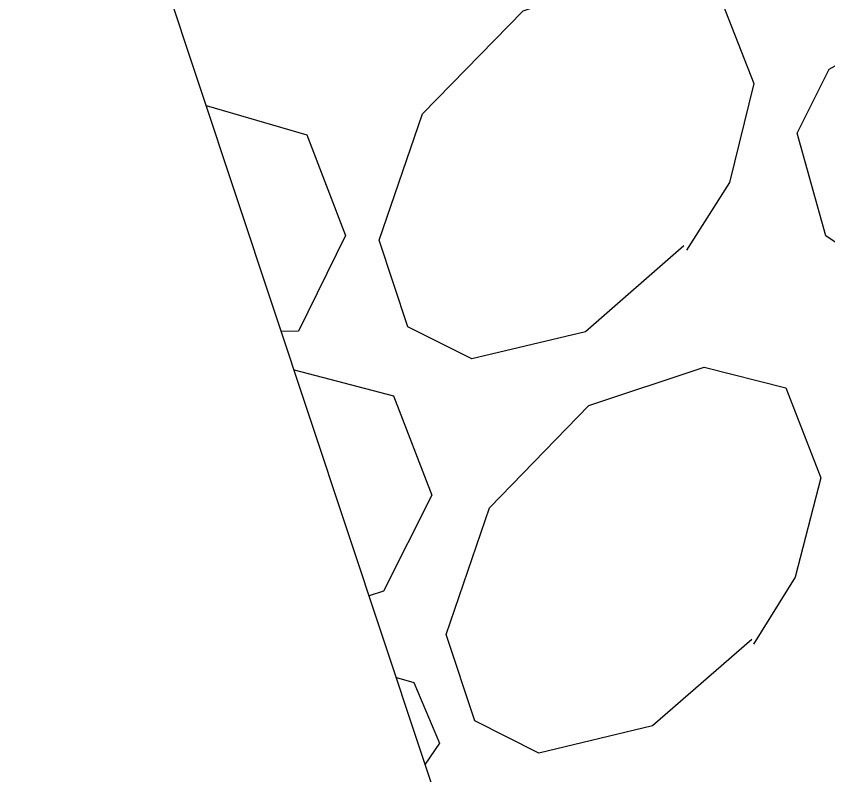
# Model space of a CAD drawing. Extents: x 400935 to 481562, y 415700 to 505362.
# Drawn here: x 402661.36 to 402669.38, y 418539.89 to 418547.37 of the extents above; entities that cross this region are included whole.
import ezdxf

# ---------------------------------------------------------------- set-up
doc = ezdxf.new("R2010")
doc.units = 0
doc.layers.add('Sediment Dam Type A Both CELL', color=7, linetype='Continuous')

msp = doc.modelspace()

# ---------------------------------------------------------------- linework, layer by layer
at = {"layer": 'Sediment Dam Type A Both CELL'}
msp.add_lwpolyline([(402671.9449, 418555.6539), (402681.7389, 418526.189), (402671.1581, 418522.672), (402661.3641, 418552.1369)], close=True, dxfattribs=at)
msp.add_lwpolyline([(402671.9449, 418555.6539), (402681.7389, 418526.189), (402671.1581, 418522.672), (402661.3641, 418552.1369)], close=True, dxfattribs=at)
msp.add_lwpolyline([(402671.9449, 418555.6539), (402681.7389, 418526.189), (402671.1581, 418522.672), (402661.3641, 418552.1369)], close=True, dxfattribs=at)
msp.add_lwpolyline([(402671.9449, 418555.6539), (402681.7389, 418526.189), (402671.1581, 418522.672), (402661.3641, 418552.1369)], close=True, dxfattribs=at)
msp.add_lwpolyline([(402671.9449, 418555.6539), (402681.7389, 418526.189), (402671.1581, 418522.672), (402661.3641, 418552.1369)], close=True, dxfattribs=at)
msp.add_lwpolyline([(402671.9449, 418555.6539), (402681.7389, 418526.189), (402671.1581, 418522.672), (402661.3641, 418552.1369)], close=True, dxfattribs=at)
msp.add_lwpolyline([(402671.9449, 418555.6539), (402681.7389, 418526.189), (402671.1581, 418522.672), (402661.3641, 418552.1369)], close=True, dxfattribs=at)
msp.add_lwpolyline([(402671.9449, 418555.6539), (402681.7389, 418526.189), (402671.1581, 418522.672), (402661.3641, 418552.1369)], close=True, dxfattribs=at)
msp.add_lwpolyline([(402671.9449, 418555.6539), (402681.7389, 418526.189), (402671.1581, 418522.672), (402661.3641, 418552.1369)], close=True, dxfattribs=at)
msp.add_lwpolyline([(402671.9449, 418555.6539), (402681.7389, 418526.189), (402671.1581, 418522.672), (402661.3641, 418552.1369)], close=True, dxfattribs=at)
msp.add_lwpolyline([(402671.9449, 418555.6539), (402681.7389, 418526.189), (402671.1581, 418522.672), (402661.3641, 418552.1369)], close=True, dxfattribs=at)
msp.add_lwpolyline([(402671.9449, 418555.6539), (402681.7389, 418526.189), (402671.1581, 418522.672), (402661.3641, 418552.1369)], close=True, dxfattribs=at)
for points in [[(402667.9555, 418545.1071), (402666.9863, 418544.2581), (402665.8635, 418543.9902), (402665.2313, 418544.307), (402664.9474, 418545.161), (402665.3754, 418546.4098), (402666.3684, 418547.4248), (402667.4834, 418547.7954), (402668.3015, 418547.5932), (402668.6486, 418546.7074), (402668.4066, 418545.7313), (402667.9831, 418545.0636)], [(402667.9555, 418545.1071), (402666.9863, 418544.2581), (402665.8635, 418543.9902), (402665.2313, 418544.307), (402664.9474, 418545.161), (402665.3754, 418546.4098), (402666.3684, 418547.4248), (402667.4834, 418547.7954), (402668.3015, 418547.5932), (402668.6486, 418546.7074), (402668.4066, 418545.7313), (402667.9831, 418545.0636)], [(402667.9555, 418545.1071), (402666.9863, 418544.2581), (402665.8635, 418543.9902), (402665.2313, 418544.307), (402664.9474, 418545.161), (402665.3754, 418546.4098), (402666.3684, 418547.4248), (402667.4834, 418547.7954), (402668.3015, 418547.5932), (402668.6486, 418546.7074), (402668.4066, 418545.7313), (402667.9831, 418545.0636)], [(402667.9555, 418545.1071), (402666.9863, 418544.2581), (402665.8635, 418543.9902), (402665.2313, 418544.307), (402664.9474, 418545.161), (402665.3754, 418546.4098), (402666.3684, 418547.4248), (402667.4834, 418547.7954), (402668.3015, 418547.5932), (402668.6486, 418546.7074), (402668.4066, 418545.7313), (402667.9831, 418545.0636)], [(402667.9555, 418545.1071), (402666.9863, 418544.2581), (402665.8635, 418543.9902), (402665.2313, 418544.307), (402664.9474, 418545.161), (402665.3754, 418546.4098), (402666.3684, 418547.4248), (402667.4834, 418547.7954), (402668.3015, 418547.5932), (402668.6486, 418546.7074), (402668.4066, 418545.7313), (402667.9831, 418545.0636)], [(402667.9555, 418545.1071), (402666.9863, 418544.2581), (402665.8635, 418543.9902), (402665.2313, 418544.307), (402664.9474, 418545.161), (402665.3754, 418546.4098), (402666.3684, 418547.4248), (402667.4834, 418547.7954), (402668.3015, 418547.5932), (402668.6486, 418546.7074), (402668.4066, 418545.7313), (402667.9831, 418545.0636)], [(402667.9555, 418545.1071), (402666.9863, 418544.2581), (402665.8635, 418543.9902), (402665.2313, 418544.307), (402664.9474, 418545.161), (402665.3754, 418546.4098), (402666.3684, 418547.4248), (402667.4834, 418547.7954), (402668.3015, 418547.5932), (402668.6486, 418546.7074), (402668.4066, 418545.7313), (402667.9831, 418545.0636)], [(402667.9555, 418545.1071), (402666.9863, 418544.2581), (402665.8635, 418543.9902), (402665.2313, 418544.307), (402664.9474, 418545.161), (402665.3754, 418546.4098), (402666.3684, 418547.4248), (402667.4834, 418547.7954), (402668.3015, 418547.5932), (402668.6486, 418546.7074), (402668.4066, 418545.7313), (402667.9831, 418545.0636)], [(402667.9555, 418545.1071), (402666.9863, 418544.2581), (402665.8635, 418543.9902), (402665.2313, 418544.307), (402664.9474, 418545.161), (402665.3754, 418546.4098), (402666.3684, 418547.4248), (402667.4834, 418547.7954), (402668.3015, 418547.5932), (402668.6486, 418546.7074), (402668.4066, 418545.7313), (402667.9831, 418545.0636)], [(402667.9555, 418545.1071), (402666.9863, 418544.2581), (402665.8635, 418543.9902), (402665.2313, 418544.307), (402664.9474, 418545.161), (402665.3754, 418546.4098), (402666.3684, 418547.4248), (402667.4834, 418547.7954), (402668.3015, 418547.5932), (402668.6486, 418546.7074), (402668.4066, 418545.7313), (402667.9831, 418545.0636)], [(402667.9555, 418545.1071), (402666.9863, 418544.2581), (402665.8635, 418543.9902), (402665.2313, 418544.307), (402664.9474, 418545.161), (402665.3754, 418546.4098), (402666.3684, 418547.4248), (402667.4834, 418547.7954), (402668.3015, 418547.5932), (402668.6486, 418546.7074), (402668.4066, 418545.7313), (402667.9831, 418545.0636)], [(402667.9555, 418545.1071), (402666.9863, 418544.2581), (402665.8635, 418543.9902), (402665.2313, 418544.307), (402664.9474, 418545.161), (402665.3754, 418546.4098), (402666.3684, 418547.4248), (402667.4834, 418547.7954), (402668.3015, 418547.5932), (402668.6486, 418546.7074), (402668.4066, 418545.7313), (402667.9831, 418545.0636)], [(402670.1037, 418547.2438), (402671.2102, 418546.9266), (402671.5888, 418545.946), (402671.1018, 418544.9938), (402670.0383, 418544.7456), (402669.3588, 418545.2047), (402669.0751, 418546.2169), (402669.3918, 418546.8491), (402670.1037, 418547.2438)], [(402670.1037, 418547.2438), (402671.2102, 418546.9266), (402671.5888, 418545.946), (402671.1018, 418544.9938), (402670.0383, 418544.7456), (402669.3588, 418545.2047), (402669.0751, 418546.2169), (402669.3918, 418546.8491), (402670.1037, 418547.2438)], [(402670.1037, 418547.2438), (402671.2102, 418546.9266), (402671.5888, 418545.946), (402671.1018, 418544.9938), (402670.0383, 418544.7456), (402669.3588, 418545.2047), (402669.0751, 418546.2169), (402669.3918, 418546.8491), (402670.1037, 418547.2438)], [(402670.1037, 418547.2438), (402671.2102, 418546.9266), (402671.5888, 418545.946), (402671.1018, 418544.9938), (402670.0383, 418544.7456), (402669.3588, 418545.2047), (402669.0751, 418546.2169), (402669.3918, 418546.8491), (402670.1037, 418547.2438)], [(402670.1037, 418547.2438), (402671.2102, 418546.9266), (402671.5888, 418545.946), (402671.1018, 418544.9938), (402670.0383, 418544.7456), (402669.3588, 418545.2047), (402669.0751, 418546.2169), (402669.3918, 418546.8491), (402670.1037, 418547.2438)], [(402670.1037, 418547.2438), (402671.2102, 418546.9266), (402671.5888, 418545.946), (402671.1018, 418544.9938), (402670.0383, 418544.7456), (402669.3588, 418545.2047), (402669.0751, 418546.2169), (402669.3918, 418546.8491), (402670.1037, 418547.2438)], [(402670.1037, 418547.2438), (402671.2102, 418546.9266), (402671.5888, 418545.946), (402671.1018, 418544.9938), (402670.0383, 418544.7456), (402669.3588, 418545.2047), (402669.0751, 418546.2169), (402669.3918, 418546.8491), (402670.1037, 418547.2438)], [(402670.1037, 418547.2438), (402671.2102, 418546.9266), (402671.5888, 418545.946), (402671.1018, 418544.9938), (402670.0383, 418544.7456), (402669.3588, 418545.2047), (402669.0751, 418546.2169), (402669.3918, 418546.8491), (402670.1037, 418547.2438)], [(402670.1037, 418547.2438), (402671.2102, 418546.9266), (402671.5888, 418545.946), (402671.1018, 418544.9938), (402670.0383, 418544.7456), (402669.3588, 418545.2047), (402669.0751, 418546.2169), (402669.3918, 418546.8491), (402670.1037, 418547.2438)], [(402670.1037, 418547.2438), (402671.2102, 418546.9266), (402671.5888, 418545.946), (402671.1018, 418544.9938), (402670.0383, 418544.7456), (402669.3588, 418545.2047), (402669.0751, 418546.2169), (402669.3918, 418546.8491), (402670.1037, 418547.2438)], [(402670.1037, 418547.2438), (402671.2102, 418546.9266), (402671.5888, 418545.946), (402671.1018, 418544.9938), (402670.0383, 418544.7456), (402669.3588, 418545.2047), (402669.0751, 418546.2169), (402669.3918, 418546.8491), (402670.1037, 418547.2438)], [(402670.1037, 418547.2438), (402671.2102, 418546.9266), (402671.5888, 418545.946), (402671.1018, 418544.9938), (402670.0383, 418544.7456), (402669.3588, 418545.2047), (402669.0751, 418546.2169), (402669.3918, 418546.8491), (402670.1037, 418547.2438)], [(402663.2409, 418546.4906), (402664.2328, 418546.2012), (402664.6154, 418545.2087), (402664.1521, 418544.2644), (402663.9821, 418544.2606)], [(402663.2409, 418546.4906), (402664.2328, 418546.2012), (402664.6154, 418545.2087), (402664.1521, 418544.2644), (402663.9821, 418544.2606)], [(402663.2409, 418546.4906), (402664.2328, 418546.2012), (402664.6154, 418545.2087), (402664.1521, 418544.2644), (402663.9821, 418544.2606)], [(402663.2409, 418546.4906), (402664.2328, 418546.2012), (402664.6154, 418545.2087), (402664.1521, 418544.2644), (402663.9821, 418544.2606)], [(402663.2409, 418546.4906), (402664.2328, 418546.2012), (402664.6154, 418545.2087), (402664.1521, 418544.2644), (402663.9821, 418544.2606)], [(402663.2409, 418546.4906), (402664.2328, 418546.2012), (402664.6154, 418545.2087), (402664.1521, 418544.2644), (402663.9821, 418544.2606)], [(402663.2409, 418546.4906), (402664.2328, 418546.2012), (402664.6154, 418545.2087), (402664.1521, 418544.2644), (402663.9821, 418544.2606)], [(402663.2409, 418546.4906), (402664.2328, 418546.2012), (402664.6154, 418545.2087), (402664.1521, 418544.2644), (402663.9821, 418544.2606)], [(402663.2409, 418546.4906), (402664.2328, 418546.2012), (402664.6154, 418545.2087), (402664.1521, 418544.2644), (402663.9821, 418544.2606)], [(402663.2409, 418546.4906), (402664.2328, 418546.2012), (402664.6154, 418545.2087), (402664.1521, 418544.2644), (402663.9821, 418544.2606)], [(402663.2409, 418546.4906), (402664.2328, 418546.2012), (402664.6154, 418545.2087), (402664.1521, 418544.2644), (402663.9821, 418544.2606)], [(402663.2409, 418546.4906), (402664.2328, 418546.2012), (402664.6154, 418545.2087), (402664.1521, 418544.2644), (402663.9821, 418544.2606)], [(402664.1083, 418543.881), (402665.0884, 418543.6272), (402665.4671, 418542.6466), (402664.9919, 418541.6983), (402664.8496, 418541.651)], [(402664.1083, 418543.881), (402665.0884, 418543.6272), (402665.4671, 418542.6466), (402664.9919, 418541.6983), (402664.8496, 418541.651)], [(402664.1083, 418543.881), (402665.0884, 418543.6272), (402665.4671, 418542.6466), (402664.9919, 418541.6983), (402664.8496, 418541.651)], [(402664.1083, 418543.881), (402665.0884, 418543.6272), (402665.4671, 418542.6466), (402664.9919, 418541.6983), (402664.8496, 418541.651)], [(402664.1083, 418543.881), (402665.0884, 418543.6272), (402665.4671, 418542.6466), (402664.9919, 418541.6983), (402664.8496, 418541.651)], [(402664.1083, 418543.881), (402665.0884, 418543.6272), (402665.4671, 418542.6466), (402664.9919, 418541.6983), (402664.8496, 418541.651)], [(402664.1083, 418543.881), (402665.0884, 418543.6272), (402665.4671, 418542.6466), (402664.9919, 418541.6983), (402664.8496, 418541.651)], [(402664.1083, 418543.881), (402665.0884, 418543.6272), (402665.4671, 418542.6466), (402664.9919, 418541.6983), (402664.8496, 418541.651)], [(402664.1083, 418543.881), (402665.0884, 418543.6272), (402665.4671, 418542.6466), (402664.9919, 418541.6983), (402664.8496, 418541.651)], [(402664.1083, 418543.881), (402665.0884, 418543.6272), (402665.4671, 418542.6466), (402664.9919, 418541.6983), (402664.8496, 418541.651)], [(402664.1083, 418543.881), (402665.0884, 418543.6272), (402665.4671, 418542.6466), (402664.9919, 418541.6983), (402664.8496, 418541.651)], [(402664.1083, 418543.881), (402665.0884, 418543.6272), (402665.4671, 418542.6466), (402664.9919, 418541.6983), (402664.8496, 418541.651)], [(402668.6281, 418541.2209), (402667.6471, 418540.3679), (402666.5243, 418540.1001), (402665.8921, 418540.4168), (402665.6082, 418541.2709), (402666.0362, 418542.5196), (402667.0173, 418543.5307), (402668.1561, 418543.9092), (402668.9623, 418543.703), (402669.3094, 418542.8173), (402669.0556, 418541.8372), (402668.6439, 418541.1734)], [(402668.6281, 418541.2209), (402667.6471, 418540.3679), (402666.5243, 418540.1001), (402665.8921, 418540.4168), (402665.6082, 418541.2709), (402666.0362, 418542.5196), (402667.0173, 418543.5307), (402668.1561, 418543.9092), (402668.9623, 418543.703), (402669.3094, 418542.8173), (402669.0556, 418541.8372), (402668.6439, 418541.1734)], [(402668.6281, 418541.2209), (402667.6471, 418540.3679), (402666.5243, 418540.1001), (402665.8921, 418540.4168), (402665.6082, 418541.2709), (402666.0362, 418542.5196), (402667.0173, 418543.5307), (402668.1561, 418543.9092), (402668.9623, 418543.703), (402669.3094, 418542.8173), (402669.0556, 418541.8372), (402668.6439, 418541.1734)], [(402668.6281, 418541.2209), (402667.6471, 418540.3679), (402666.5243, 418540.1001), (402665.8921, 418540.4168), (402665.6082, 418541.2709), (402666.0362, 418542.5196), (402667.0173, 418543.5307), (402668.1561, 418543.9092), (402668.9623, 418543.703), (402669.3094, 418542.8173), (402669.0556, 418541.8372), (402668.6439, 418541.1734)], [(402668.6281, 418541.2209), (402667.6471, 418540.3679), (402666.5243, 418540.1001), (402665.8921, 418540.4168), (402665.6082, 418541.2709), (402666.0362, 418542.5196), (402667.0173, 418543.5307), (402668.1561, 418543.9092), (402668.9623, 418543.703), (402669.3094, 418542.8173), (402669.0556, 418541.8372), (402668.6439, 418541.1734)], [(402668.6281, 418541.2209), (402667.6471, 418540.3679), (402666.5243, 418540.1001), (402665.8921, 418540.4168), (402665.6082, 418541.2709), (402666.0362, 418542.5196), (402667.0173, 418543.5307), (402668.1561, 418543.9092), (402668.9623, 418543.703), (402669.3094, 418542.8173), (402669.0556, 418541.8372), (402668.6439, 418541.1734)], [(402668.6281, 418541.2209), (402667.6471, 418540.3679), (402666.5243, 418540.1001), (402665.8921, 418540.4168), (402665.6082, 418541.2709), (402666.0362, 418542.5196), (402667.0173, 418543.5307), (402668.1561, 418543.9092), (402668.9623, 418543.703), (402669.3094, 418542.8173), (402669.0556, 418541.8372), (402668.6439, 418541.1734)], [(402668.6281, 418541.2209), (402667.6471, 418540.3679), (402666.5243, 418540.1001), (402665.8921, 418540.4168), (402665.6082, 418541.2709), (402666.0362, 418542.5196), (402667.0173, 418543.5307), (402668.1561, 418543.9092), (402668.9623, 418543.703), (402669.3094, 418542.8173), (402669.0556, 418541.8372), (402668.6439, 418541.1734)], [(402668.6281, 418541.2209), (402667.6471, 418540.3679), (402666.5243, 418540.1001), (402665.8921, 418540.4168), (402665.6082, 418541.2709), (402666.0362, 418542.5196), (402667.0173, 418543.5307), (402668.1561, 418543.9092), (402668.9623, 418543.703), (402669.3094, 418542.8173), (402669.0556, 418541.8372), (402668.6439, 418541.1734)], [(402668.6281, 418541.2209), (402667.6471, 418540.3679), (402666.5243, 418540.1001), (402665.8921, 418540.4168), (402665.6082, 418541.2709), (402666.0362, 418542.5196), (402667.0173, 418543.5307), (402668.1561, 418543.9092), (402668.9623, 418543.703), (402669.3094, 418542.8173), (402669.0556, 418541.8372), (402668.6439, 418541.1734)], [(402668.6281, 418541.2209), (402667.6471, 418540.3679), (402666.5243, 418540.1001), (402665.8921, 418540.4168), (402665.6082, 418541.2709), (402666.0362, 418542.5196), (402667.0173, 418543.5307), (402668.1561, 418543.9092), (402668.9623, 418543.703), (402669.3094, 418542.8173), (402669.0556, 418541.8372), (402668.6439, 418541.1734)], [(402668.6281, 418541.2209), (402667.6471, 418540.3679), (402666.5243, 418540.1001), (402665.8921, 418540.4168), (402665.6082, 418541.2709), (402666.0362, 418542.5196), (402667.0173, 418543.5307), (402668.1561, 418543.9092), (402668.9623, 418543.703), (402669.3094, 418542.8173), (402669.0556, 418541.8372), (402668.6439, 418541.1734)], [(402665.1177, 418540.8444), (402665.2916, 418540.7968), (402665.544, 418540.1957), (402665.4016, 418539.9903)], [(402665.1177, 418540.8444), (402665.2916, 418540.7968), (402665.544, 418540.1957), (402665.4016, 418539.9903)], [(402665.1177, 418540.8444), (402665.2916, 418540.7968), (402665.544, 418540.1957), (402665.4016, 418539.9903)], [(402665.1177, 418540.8444), (402665.2916, 418540.7968), (402665.544, 418540.1957), (402665.4016, 418539.9903)], [(402665.1177, 418540.8444), (402665.2916, 418540.7968), (402665.544, 418540.1957), (402665.4016, 418539.9903)], [(402665.1177, 418540.8444), (402665.2916, 418540.7968), (402665.544, 418540.1957), (402665.4016, 418539.9903)], [(402665.1177, 418540.8444), (402665.2916, 418540.7968), (402665.544, 418540.1957), (402665.4016, 418539.9903)], [(402665.1177, 418540.8444), (402665.2916, 418540.7968), (402665.544, 418540.1957), (402665.4016, 418539.9903)], [(402665.1177, 418540.8444), (402665.2916, 418540.7968), (402665.544, 418540.1957), (402665.4016, 418539.9903)], [(402665.1177, 418540.8444), (402665.2916, 418540.7968), (402665.544, 418540.1957), (402665.4016, 418539.9903)], [(402665.1177, 418540.8444), (402665.2916, 418540.7968), (402665.544, 418540.1957), (402665.4016, 418539.9903)], [(402665.1177, 418540.8444), (402665.2916, 418540.7968), (402665.544, 418540.1957), (402665.4016, 418539.9903)]]:
    msp.add_lwpolyline(points, dxfattribs=at)

doc.saveas('drawing.dxf')
